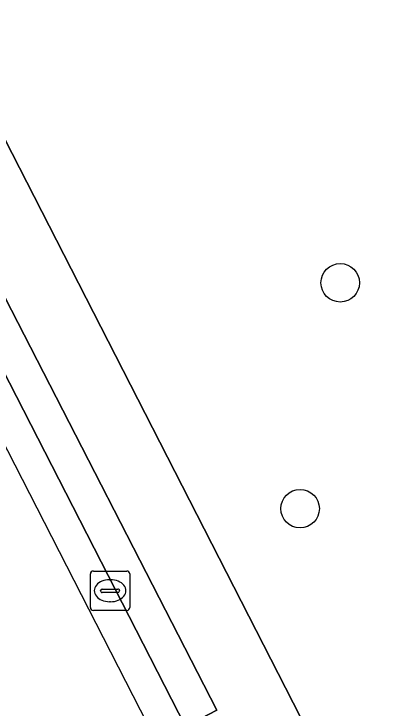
# Model space of a CAD drawing. Extents: x 158455 to 159797, y 387218 to 388672.
# Drawn here: x 159171.08 to 159180.67, y 387486.08 to 387503.73 of the extents above; entities that cross this region are included whole.
import ezdxf

# ---------------------------------------------------------------- set-up
doc = ezdxf.new("R2010")
doc.units = 0
for name, color, linetype in [('IMGEO_Boom', 7, 'Continuous'), ('IMGEO_Groenvoorziening', 7, 'Continuous'), ('IMGEO_Hek', 7, 'Continuous'), ('IMGEO_Kolk', 7, 'Continuous'), ('IMGEO_Voetpad_open', 7, 'Continuous')]:
    doc.layers.add(name, color=color, linetype=linetype)

msp = doc.modelspace()

# ---------------------------------------------------------------- linework, layer by layer
at = {"layer": 'IMGEO_Boom'}
for centre in [(159179.375, 387496.892), (159178.355, 387491.149)]:
    msp.add_circle(centre, 0.489, dxfattribs=at)
at = {"layer": 'IMGEO_Groenvoorziening'}
msp.add_lwpolyline([(159181.83, 387517.056), (159167.842, 387544.44), (159152.431, 387536.583), (159178.552, 387485.484), (159192.307, 387458.609), (159189.892, 387457.367), (159170.383, 387447.329), (159173.973, 387440.238), (159212.144, 387462.192), (159250.692, 387484.096), (159270.982, 387495.792), (159273.219, 387497.081), (159271.685, 387500), (159182.93, 387672.441)], dxfattribs=at)
msp.add_lwpolyline([(159164.351, 387507.284), (159175.442, 387485.606), (159176.243, 387486.024), (159165.137, 387507.668)], close=True, dxfattribs=at)
at = {"layer": 'IMGEO_Hek'}
msp.add_lwpolyline([(159151.615, 387530.396), (159186.657, 387461.841)], dxfattribs=at)
at = {"layer": 'IMGEO_Kolk'}
for p, q in [((159173.102, 387489.562), (159173.954, 387489.562)), ((159173.027, 387488.636), (159173.027, 387489.488)), ((159174.028, 387489.488), (159174.028, 387488.636)), ((159173.515, 387489.342), (159173.54, 387489.342)), ((159173.286, 387489.056), (159173.286, 387489.068)), ((159173.724, 387489.019), (159173.326, 387489.019)), ((159173.329, 387489.105), (159173.727, 387489.105)), ((159173.77, 387489.068), (159173.77, 387489.056)), ((159173.538, 387488.782), (159173.513, 387488.782)), ((159173.954, 387488.562), (159173.102, 387488.562))]:
    msp.add_line(p, q, dxfattribs=at)
for points in [[(159173.102, 387489.562), (159173.954, 387489.562)], [(159173.027, 387488.636), (159173.027, 387489.488)], [(159174.028, 387489.488), (159174.028, 387488.636)], [(159173.954, 387488.562), (159173.102, 387488.562)]]:
    msp.add_lwpolyline(points, dxfattribs=at)
for centre, radius, start, end in [((159173.104, 387489.486), 0.0765, 91.552, 178.448), ((159173.104, 387489.486), 0.0765, 91.552, 178.448), ((159173.952, 387489.486), 0.0765, 1.552, 88.448), ((159173.952, 387489.486), 0.0765, 1.552, 88.448), ((159173.326, 387489.065), 0.0403, 85.8775, 175.7526), ((159173.323, 387489.055), 0.0366, 178.938, 274.7102), ((159173.727, 387489.062), 0.043, 264.8664, 352.4533), ((159173.731, 387489.067), 0.0386, 1.7309, 96.639), ((159173.104, 387488.638), 0.0765, 181.552, 268.448), ((159173.104, 387488.638), 0.0765, 181.552, 268.448), ((159173.952, 387488.638), 0.0765, 271.552, 358.448), ((159173.952, 387488.638), 0.0765, 271.552, 358.448)]:
    msp.add_arc(centre, radius, start, end, dxfattribs=at)
for centre, major_axis, ratio, start_param, end_param in [((159173.514, 387489.062), (-0.387, 0.002), 0.722429, 4.712389, 7.853982), ((159173.539, 387489.062), (-0.39, 0.002), 0.717154, 1.570796, 4.712389)]:
    msp.add_ellipse(centre, major_axis=major_axis, ratio=ratio, start_param=start_param, end_param=end_param, dxfattribs=at)
at = {"layer": 'IMGEO_Voetpad_open'}
msp.add_lwpolyline([(159155.38, 387548.834), (159139.324, 387544.489), (159139.992, 387543.233), (159139.101, 387542.753), (159141.541, 387537.995), (159130.188, 387531.865), (159133.657, 387525.085), (159128.252, 387522.415), (159167.45, 387445.82), (159170.383, 387447.329), (159189.892, 387457.367), (159192.307, 387458.609), (159178.552, 387485.484), (159152.431, 387536.583), (159152.117, 387537.197), (159167.529, 387545.053), (159167.842, 387544.44), (159181.83, 387517.056)], dxfattribs=at)
msp.add_lwpolyline([(159176.243, 387486.024), (159175.442, 387485.606), (159164.351, 387507.284), (159165.137, 387507.668)], close=True, dxfattribs=at)

doc.saveas('drawing.dxf')
